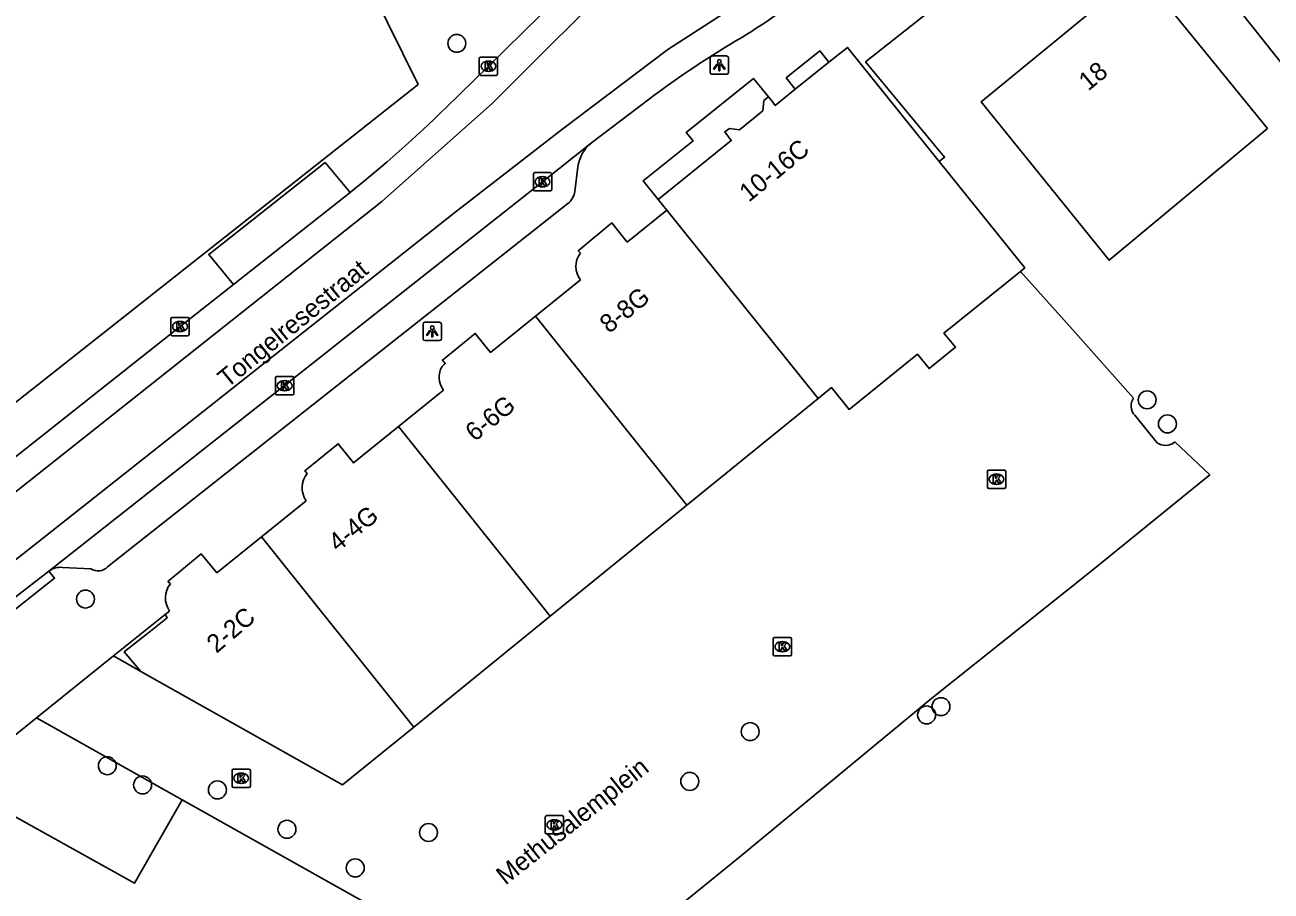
# Model space of a CAD drawing. Extents: x 161771 to 163125, y 382479 to 383177.
# Drawn here: x 161929.6 to 161997.6, y 382850.9 to 382898.2 of the extents above; entities that cross this region are included whole.
import ezdxf

# ---------------------------------------------------------------- set-up
doc = ezdxf.new("R2010")
doc.units = 0
for name, color, linetype in [('IMGEO_Boom', 7, 'Continuous'), ('IMGEO_Kolk', 7, 'Continuous'), ('IMGEO_Lichtpunt', 7, 'Continuous'), ('IMGEO_Openbare_ruimte_label', 7, 'Continuous'), ('IMGEO_Pand', 7, 'Continuous'), ('IMGEO_Pand_nummerreeks', 7, 'Continuous'), ('IMGEO_Rijbaan_lokaal_gesloten', 7, 'Continuous'), ('IMGEO_Rijbaan_lokaal_open', 7, 'Continuous'), ('IMGEO_Voetpad_gesloten', 7, 'Continuous'), ('IMGEO_Voetpad_open', 7, 'Continuous')]:
    doc.layers.add(name, color=color, linetype=linetype)

msp = doc.modelspace()

# ---------------------------------------------------------------- linework, layer by layer
at = {"layer": 'IMGEO_Boom'}
for centre in [(161953.171, 382897.169), (161990.86, 382877.71), (161991.967, 382876.398), (161932.898, 382866.837), (161979.605, 382860.965), (161978.819, 382860.511), (161969.187, 382859.603), (161934.089, 382857.74), (161936.016, 382856.692), (161965.889, 382856.883), (161940.101, 382856.42), (161943.897, 382854.272), (161951.627, 382854.094), (161947.625, 382852.162)]:
    msp.add_circle(centre, 0.489, dxfattribs=at)
at = {"layer": 'IMGEO_Kolk'}
for p, q in [((161954.397, 382895.494), (161954.397, 382896.346)), ((161954.472, 382896.42), (161955.324, 382896.42)), ((161954.885, 382896.2), (161954.91, 382896.2)), ((161955.398, 382896.346), (161955.398, 382895.494)), ((161955.324, 382895.42), (161954.472, 382895.42)), ((161954.908, 382895.64), (161954.883, 382895.64)), ((161957.35, 382889.188), (161957.35, 382890.04)), ((161957.425, 382890.114), (161958.277, 382890.114)), ((161957.838, 382889.894), (161957.863, 382889.894)), ((161958.351, 382890.04), (161958.351, 382889.188)), ((161958.277, 382889.114), (161957.425, 382889.114)), ((161957.861, 382889.334), (161957.836, 382889.334)), ((161937.633, 382882.213), (161938.485, 382882.213)), ((161937.558, 382881.287), (161937.558, 382882.139)), ((161938.046, 382881.993), (161938.071, 382881.993)), ((161938.559, 382882.139), (161938.559, 382881.287)), ((161938.485, 382881.213), (161937.633, 382881.213)), ((161938.069, 382881.433), (161938.044, 382881.433)), ((161943.272, 382878.058), (161943.272, 382878.91)), ((161943.347, 382878.984), (161944.199, 382878.984)), ((161944.273, 382878.91), (161944.273, 382878.058)), ((161943.783, 382878.204), (161943.758, 382878.204)), ((161943.76, 382878.764), (161943.785, 382878.764)), ((161944.199, 382877.984), (161943.347, 382877.984)), ((161982.137, 382872.95), (161982.137, 382873.802)), ((161982.212, 382873.876), (161983.064, 382873.876)), ((161982.625, 382873.656), (161982.65, 382873.656)), ((161983.138, 382873.802), (161983.138, 382872.95)), ((161983.064, 382872.876), (161982.212, 382872.876)), ((161982.648, 382873.096), (161982.623, 382873.096)), ((161970.445, 382863.815), (161970.445, 382864.667)), ((161970.52, 382864.741), (161971.372, 382864.741)), ((161971.446, 382864.667), (161971.446, 382863.815)), ((161970.956, 382863.961), (161970.931, 382863.961)), ((161970.933, 382864.521), (161970.958, 382864.521)), ((161971.372, 382863.741), (161970.52, 382863.741)), ((161940.898, 382856.63), (161940.898, 382857.482)), ((161940.973, 382857.556), (161941.825, 382857.556)), ((161941.386, 382857.336), (161941.411, 382857.336)), ((161941.899, 382857.482), (161941.899, 382856.63)), ((161941.825, 382856.556), (161940.973, 382856.556)), ((161941.409, 382856.776), (161941.384, 382856.776)), ((161958.074, 382855.015), (161958.926, 382855.015)), ((161957.999, 382854.089), (161957.999, 382854.941)), ((161958.487, 382854.795), (161958.512, 382854.795)), ((161959, 382854.941), (161959, 382854.089)), ((161958.926, 382854.015), (161958.074, 382854.015)), ((161958.51, 382854.235), (161958.485, 382854.235))]:
    msp.add_line(p, q, dxfattribs=at)
for points in [[(161954.397, 382895.494), (161954.397, 382896.346)], [(161954.472, 382896.42), (161955.324, 382896.42)], [(161954.718, 382896.12), (161954.841, 382896.12), (161954.841, 382895.969), (161954.971, 382896.12), (161955.135, 382896.12), (161954.989, 382895.969), (161955.142, 382895.72), (161954.99, 382895.72), (161954.905, 382895.884), (161954.841, 382895.817), (161954.841, 382895.72), (161954.718, 382895.72), (161954.718, 382896.12)], [(161955.398, 382896.346), (161955.398, 382895.494)], [(161955.324, 382895.42), (161954.472, 382895.42)], [(161957.35, 382889.188), (161957.35, 382890.04)], [(161957.425, 382890.114), (161958.277, 382890.114)], [(161957.671, 382889.814), (161957.794, 382889.814), (161957.794, 382889.663), (161957.924, 382889.814), (161958.088, 382889.814), (161957.942, 382889.663), (161958.095, 382889.414), (161957.943, 382889.414), (161957.858, 382889.578), (161957.794, 382889.511), (161957.794, 382889.414), (161957.671, 382889.414), (161957.671, 382889.814)], [(161958.351, 382890.04), (161958.351, 382889.188)], [(161958.277, 382889.114), (161957.425, 382889.114)], [(161937.633, 382882.213), (161938.485, 382882.213)], [(161937.558, 382881.287), (161937.558, 382882.139)], [(161937.879, 382881.913), (161938.002, 382881.913), (161938.002, 382881.762), (161938.132, 382881.913), (161938.296, 382881.913), (161938.15, 382881.762), (161938.303, 382881.513), (161938.151, 382881.513), (161938.066, 382881.677), (161938.002, 382881.61), (161938.002, 382881.513), (161937.879, 382881.513), (161937.879, 382881.913)], [(161938.559, 382882.139), (161938.559, 382881.287)], [(161938.485, 382881.213), (161937.633, 382881.213)], [(161943.272, 382878.058), (161943.272, 382878.91)], [(161943.347, 382878.984), (161944.199, 382878.984)], [(161944.273, 382878.91), (161944.273, 382878.058)], [(161943.593, 382878.684), (161943.716, 382878.684), (161943.716, 382878.533), (161943.846, 382878.684), (161944.01, 382878.684), (161943.864, 382878.533), (161944.017, 382878.284), (161943.865, 382878.284), (161943.78, 382878.448), (161943.716, 382878.381), (161943.716, 382878.284), (161943.593, 382878.284), (161943.593, 382878.684)], [(161944.199, 382877.984), (161943.347, 382877.984)], [(161982.137, 382872.95), (161982.137, 382873.802)], [(161982.212, 382873.876), (161983.064, 382873.876)], [(161982.458, 382873.576), (161982.581, 382873.576), (161982.581, 382873.425), (161982.711, 382873.576), (161982.875, 382873.576), (161982.729, 382873.425), (161982.882, 382873.176), (161982.73, 382873.176), (161982.645, 382873.34), (161982.581, 382873.273), (161982.581, 382873.176), (161982.458, 382873.176), (161982.458, 382873.576)], [(161983.138, 382873.802), (161983.138, 382872.95)], [(161983.064, 382872.876), (161982.212, 382872.876)], [(161970.445, 382863.815), (161970.445, 382864.667)], [(161970.52, 382864.741), (161971.372, 382864.741)], [(161971.446, 382864.667), (161971.446, 382863.815)], [(161970.766, 382864.441), (161970.889, 382864.441), (161970.889, 382864.29), (161971.019, 382864.441), (161971.183, 382864.441), (161971.037, 382864.29), (161971.19, 382864.041), (161971.038, 382864.041), (161970.953, 382864.205), (161970.889, 382864.138), (161970.889, 382864.041), (161970.766, 382864.041), (161970.766, 382864.441)], [(161971.372, 382863.741), (161970.52, 382863.741)], [(161940.898, 382856.63), (161940.898, 382857.482)], [(161940.973, 382857.556), (161941.825, 382857.556)], [(161941.219, 382857.256), (161941.342, 382857.256), (161941.342, 382857.105), (161941.472, 382857.256), (161941.636, 382857.256), (161941.49, 382857.105), (161941.643, 382856.856), (161941.491, 382856.856), (161941.406, 382857.02), (161941.342, 382856.953), (161941.342, 382856.856), (161941.219, 382856.856), (161941.219, 382857.256)], [(161941.899, 382857.482), (161941.899, 382856.63)], [(161941.825, 382856.556), (161940.973, 382856.556)], [(161958.074, 382855.015), (161958.926, 382855.015)], [(161957.999, 382854.089), (161957.999, 382854.941)], [(161958.32, 382854.715), (161958.443, 382854.715), (161958.443, 382854.564), (161958.573, 382854.715), (161958.737, 382854.715), (161958.591, 382854.564), (161958.744, 382854.315), (161958.592, 382854.315), (161958.507, 382854.479), (161958.443, 382854.412), (161958.443, 382854.315), (161958.32, 382854.315), (161958.32, 382854.715)], [(161959, 382854.941), (161959, 382854.089)], [(161958.926, 382854.015), (161958.074, 382854.015)]]:
    msp.add_lwpolyline(points, dxfattribs=at)
for centre, start, end in [((161954.474, 382896.344), 91.55205, 178.44795), ((161954.474, 382896.344), 91.55205, 178.44795), ((161955.322, 382896.344), 1.55205, 88.44795), ((161955.322, 382896.344), 1.55205, 88.44795), ((161954.474, 382895.496), 181.55205, 268.44795), ((161954.474, 382895.496), 181.55205, 268.44795), ((161955.322, 382895.496), 271.55205, 358.44795), ((161955.322, 382895.496), 271.55205, 358.44795), ((161957.427, 382890.038), 91.55205, 178.44795), ((161957.427, 382890.038), 91.55205, 178.44795), ((161958.275, 382890.038), 1.55205, 88.44795), ((161958.275, 382890.038), 1.55205, 88.44795), ((161957.427, 382889.19), 181.55205, 268.44795), ((161957.427, 382889.19), 181.55205, 268.44795), ((161958.275, 382889.19), 271.55205, 358.44795), ((161958.275, 382889.19), 271.55205, 358.44795), ((161937.635, 382882.137), 91.55205, 178.44795), ((161937.635, 382882.137), 91.55205, 178.44795), ((161938.483, 382882.137), 1.55205, 88.44795), ((161938.483, 382882.137), 1.55205, 88.44795), ((161937.635, 382881.289), 181.55205, 268.44795), ((161937.635, 382881.289), 181.55205, 268.44795), ((161938.483, 382881.289), 271.55205, 358.44795), ((161938.483, 382881.289), 271.55205, 358.44795), ((161943.349, 382878.908), 91.55205, 178.44795), ((161943.349, 382878.908), 91.55205, 178.44795), ((161944.197, 382878.908), 1.55205, 88.44795), ((161944.197, 382878.908), 1.55205, 88.44795), ((161943.349, 382878.06), 181.55205, 268.44795), ((161943.349, 382878.06), 181.55205, 268.44795), ((161944.197, 382878.06), 271.55205, 358.44795), ((161944.197, 382878.06), 271.55205, 358.44795), ((161982.214, 382873.8), 91.55205, 178.44795), ((161982.214, 382873.8), 91.55205, 178.44795), ((161983.062, 382873.8), 1.55205, 88.44795), ((161983.062, 382873.8), 1.55205, 88.44795), ((161982.214, 382872.952), 181.55205, 268.44795), ((161982.214, 382872.952), 181.55205, 268.44795), ((161983.062, 382872.952), 271.55205, 358.44795), ((161983.062, 382872.952), 271.55205, 358.44795), ((161970.522, 382864.665), 91.55205, 178.44795), ((161970.522, 382864.665), 91.55205, 178.44795), ((161971.37, 382864.665), 1.55205, 88.44795), ((161971.37, 382864.665), 1.55205, 88.44795), ((161970.522, 382863.817), 181.55205, 268.44795), ((161970.522, 382863.817), 181.55205, 268.44795), ((161971.37, 382863.817), 271.55205, 358.44795), ((161971.37, 382863.817), 271.55205, 358.44795), ((161940.975, 382857.48), 91.55205, 178.44795), ((161940.975, 382857.48), 91.55205, 178.44795), ((161941.823, 382857.48), 1.55205, 88.44795), ((161941.823, 382857.48), 1.55205, 88.44795), ((161940.975, 382856.632), 181.55205, 268.44795), ((161940.975, 382856.632), 181.55205, 268.44795), ((161941.823, 382856.632), 271.55205, 358.44795), ((161941.823, 382856.632), 271.55205, 358.44795), ((161958.076, 382854.939), 91.55205, 178.44795), ((161958.076, 382854.939), 91.55205, 178.44795), ((161958.924, 382854.939), 1.55205, 88.44795), ((161958.924, 382854.939), 1.55205, 88.44795), ((161958.076, 382854.091), 181.55205, 268.44795), ((161958.076, 382854.091), 181.55205, 268.44795), ((161958.924, 382854.091), 271.55205, 358.44795), ((161958.924, 382854.091), 271.55205, 358.44795)]:
    msp.add_arc(centre, 0.0765, start, end, dxfattribs=at)
for centre, major_axis, ratio, start_param, end_param in [((161954.884, 382895.92), (-0.387, 0.002), 0.722429, 4.712389, 7.853982), ((161954.909, 382895.92), (-0.39, 0.002), 0.717154, 1.570796, 4.712389), ((161957.837, 382889.614), (-0.387, 0.002), 0.722429, 4.712389, 7.853982), ((161957.862, 382889.614), (-0.39, 0.002), 0.717154, 1.570796, 4.712389), ((161938.045, 382881.713), (-0.387, 0.002), 0.722429, 4.712389, 7.853982), ((161938.07, 382881.713), (-0.39, 0.002), 0.717154, 1.570796, 4.712389), ((161943.759, 382878.484), (-0.387, 0.002), 0.722429, 4.712389, 7.853982), ((161943.784, 382878.484), (-0.39, 0.002), 0.717154, 1.570796, 4.712389), ((161982.624, 382873.376), (-0.387, 0.002), 0.722429, 4.712389, 7.853982), ((161982.649, 382873.376), (-0.39, 0.002), 0.717154, 1.570796, 4.712389), ((161970.932, 382864.241), (-0.387, 0.002), 0.722429, 4.712389, 7.853982), ((161970.957, 382864.241), (-0.39, 0.002), 0.717154, 1.570796, 4.712389), ((161941.385, 382857.056), (-0.387, 0.002), 0.722429, 4.712389, 7.853982), ((161941.41, 382857.056), (-0.39, 0.002), 0.717154, 1.570796, 4.712389), ((161958.486, 382854.515), (-0.387, 0.002), 0.722429, 4.712389, 7.853982), ((161958.511, 382854.515), (-0.39, 0.002), 0.717154, 1.570796, 4.712389)]:
    msp.add_ellipse(centre, major_axis=major_axis, ratio=ratio, start_param=start_param, end_param=end_param, dxfattribs=at)
at = {"layer": 'IMGEO_Lichtpunt'}
for p, q in [((161967.004, 382896.384), (161967.004, 382895.577)), ((161967.004, 382896.384), (161967.004, 382895.577)), ((161967.906, 382896.479), (161967.098, 382896.479)), ((161967.906, 382896.479), (161967.098, 382896.479)), ((161968, 382895.577), (161968, 382896.384)), ((161968, 382895.577), (161968, 382896.384)), ((161967.098, 382895.483), (161967.906, 382895.483)), ((161967.098, 382895.483), (161967.906, 382895.483)), ((161951.33, 382881.849), (161951.33, 382881.042)), ((161951.33, 382881.849), (161951.33, 382881.042)), ((161952.232, 382881.944), (161951.424, 382881.944)), ((161952.232, 382881.944), (161951.424, 382881.944)), ((161952.326, 382881.042), (161952.326, 382881.849)), ((161952.326, 382881.042), (161952.326, 382881.849)), ((161951.424, 382880.948), (161952.232, 382880.948)), ((161951.424, 382880.948), (161952.232, 382880.948))]:
    msp.add_line(p, q, dxfattribs=at)
for points in [[(161967.378, 382896.048), (161967.417, 382896.02), (161967.229, 382895.758), (161967.191, 382895.785), (161967.378, 382896.048)], [(161967.48, 382896), (161967.527, 382896), (161967.527, 382895.678), (161967.48, 382895.678), (161967.48, 382896)], [(161967.59, 382896.02), (161967.628, 382896.047), (161967.815, 382895.785), (161967.776, 382895.757), (161967.59, 382896.02)], [(161951.704, 382881.513), (161951.743, 382881.485), (161951.555, 382881.223), (161951.517, 382881.25), (161951.704, 382881.513)], [(161951.806, 382881.465), (161951.853, 382881.465), (161951.853, 382881.143), (161951.806, 382881.143), (161951.806, 382881.465)], [(161951.916, 382881.485), (161951.954, 382881.512), (161952.141, 382881.25), (161952.102, 382881.222), (161951.916, 382881.485)]]:
    msp.add_lwpolyline(points, dxfattribs=at)
for centre in [(161967.503, 382896.182), (161951.829, 382881.647)]:
    msp.add_circle(centre, 0.0994, dxfattribs=at)
for centre, start, end in [((161967.098, 382896.384), 90, 180), ((161967.098, 382896.384), 90, 180), ((161967.906, 382896.384), 0, 90), ((161967.906, 382896.384), 0, 90), ((161967.098, 382895.577), 180, 270), ((161967.098, 382895.577), 180, 270), ((161967.906, 382895.577), 270, 0), ((161967.906, 382895.577), 270, 360), ((161951.424, 382881.849), 90, 180), ((161951.424, 382881.849), 90, 180), ((161952.232, 382881.849), 0, 90), ((161952.232, 382881.849), 0, 90), ((161951.424, 382881.042), 180, 270), ((161951.424, 382881.042), 180, 270), ((161952.232, 382881.042), 270, 0), ((161952.232, 382881.042), 270, 360)]:
    msp.add_arc(centre, 0.0946, start, end, dxfattribs=at)
at = {"layer": 'IMGEO_Pand'}
for points in [[(162003.36, 382899.669), (162009.2, 382892.57), (162011.04, 382890.272), (162008.429, 382888.187), (162006.063, 382891.151), (162000.886, 382897.635), (162000, 382896.94), (161998.47, 382895.741), (161992.817, 382902.882), (161997.631, 382906.694)], [(161997.422, 382892.528), (161988.783, 382885.329), (161981.791, 382893.968), (161990.46, 382901.099), (161997.422, 382892.528)], [(161973.486, 382896.136), (161974.493, 382896.946), (161979.511, 382890.714)], [(161973.486, 382896.136), (161971.652, 382894.662)], [(161970.184, 382894.247), (161970.363, 382894.028), (161970.56, 382893.783), (161971.652, 382894.662)], [(161970.184, 382894.247), (161969.934, 382894.044), (161969.885, 382893.487), (161968.607, 382892.455), (161968.052, 382892.529), (161967.797, 382892.34), (161968.153, 382891.858), (161964.172, 382888.655)], [(161979.511, 382890.714), (161984.181, 382884.915), (161983.942, 382884.722)], [(161964.644, 382888.061), (161964.172, 382888.655)], [(161959.921, 382885.716), (161959.802, 382885.85), (161961.638, 382887.364), (161962.479, 382886.318), (161964.644, 382888.061)], [(161964.644, 382888.061), (161972.904, 382877.793)], [(161957.469, 382882.28), (161959.925, 382884.258)], [(161972.904, 382877.793), (161973.626, 382878.379), (161974.585, 382877.188), (161978.324, 382880.198), (161978.951, 382879.419), (161980.392, 382880.579), (161979.765, 382881.358), (161983.942, 382884.722)], [(161952.363, 382879.535), (161952.536, 382879.692), (161952.383, 382879.881), (161954.178, 382881.333), (161955.013, 382880.302), (161957.469, 382882.28)], [(161965.723, 382871.957), (161957.469, 382882.28)], [(161949.981, 382876.255), (161952.439, 382878.242)], [(161972.904, 382877.793), (161965.723, 382871.957)], [(161944.997, 382873.687), (161944.875, 382873.839), (161946.7, 382875.316), (161947.523, 382874.268), (161949.981, 382876.255)], [(161958.264, 382865.896), (161949.981, 382876.255)], [(161942.513, 382870.237), (161944.949, 382872.202)], [(161965.723, 382871.957), (161958.264, 382865.896)], [(161937.532, 382867.669), (161937.396, 382867.801), (161939.209, 382869.301), (161940.077, 382868.273), (161942.513, 382870.237)], [(161950.82, 382859.847), (161942.513, 382870.237)], [(161935.925, 382862.875), (161935.018, 382863.95), (161936.542, 382865.165), (161937.361, 382865.818), (161937.25, 382865.994)], [(161937.25, 382865.994), (161937.488, 382866.185)], [(161950.82, 382859.847), (161958.264, 382865.896)], [(161935.925, 382862.875), (161946.938, 382856.692), (161950.82, 382859.847)], [(161938.172, 382855.87), (161935.571, 382851.327), (161925.788, 382856.766)], [(161958.508, 382844.465), (161938.172, 382855.87)]]:
    msp.add_lwpolyline(points, dxfattribs=at)
for centre, radius, start, end in [((161960.842, 382884.99), 1.173, 141.7381, 218.57628), ((161953.4, 382878.947), 1.192, 150.44307, 216.28466), ((161945.96, 382872.913), 1.236, 141.20714, 215.09018), ((161938.516, 382866.897), 1.251, 141.8967, 214.7067)]:
    msp.add_arc(centre, radius, start, end, dxfattribs=at)
at = {"layer": 'IMGEO_Rijbaan_lokaal_gesloten'}
for points in [[(162164.197, 383062.015), (162160.98, 383057.918), (162135.752, 383036.849), (162098.092, 383005.831), (162064.893, 382976.459), (162028.312, 382947.355), (161996.833, 382921.662), (161989.309, 382915.625), (161975.267, 382904.355), (161969.513, 382899.968), (161964.685, 382896.828), (161958.891, 382892.441), (161953.057, 382887.933), (161929.84, 382869.578), (161924.324, 382865.246), (161911.803, 382855.192)], [(161971.782, 382910.311), (161968.91, 382907.575), (161962.673, 382901.457), (161955.109, 382893.89), (161949.073, 382888.536), (161927.185, 382871.189), (161922.252, 382867.375), (161908.45, 382856.623)], [(161952.577, 382893.655), (161954.9, 382895.919), (161961.466, 382902.382)], [(161960.518, 382891.736), (161963.693, 382894.145)], [(161930.903, 382868.365), (161943.772, 382878.485), (161957.85, 382889.615), (161960.518, 382891.736)], [(161947.342, 382889.033), (161940.977, 382884.015)], [(161927.91, 382873.689), (161938.06, 382881.713), (161940.977, 382884.015)], [(161924.544, 382863.419), (161926.098, 382864.645), (161930.903, 382868.365)]]:
    msp.add_lwpolyline(points, dxfattribs=at)
for centre, radius, start, end in [((161942.665, 382939.426), 49.376, 301.86178, 307.64349), ((161994.803, 382852.771), 51.765, 120.24508, 126.94054), ((161905.336, 382941.886), 67.512, 308.47676, 314.40604)]:
    msp.add_arc(centre, radius, start, end, dxfattribs=at)
at = {"layer": 'IMGEO_Rijbaan_lokaal_open'}
for points in [[(161983.942, 382884.722), (161986.79, 382881.558), (161990.118, 382877.81)], [(161990.182, 382876.868), (161991.382, 382875.388)], [(161992.377, 382875.411), (161994.282, 382873.624), (161987.798, 382868.366), (161979.104, 382861.42), (161968.728, 382852.865), (161960.405, 382846.092)], [(161930.217, 382860.359), (161934.42, 382863.739)], [(161934.42, 382863.739), (161935.925, 382862.875)], [(161930.217, 382860.359), (161938.172, 382855.87)]]:
    msp.add_lwpolyline(points, dxfattribs=at)
for centre, radius, start, end in [((161990.744, 382877.379), 0.76, 145.49306, 222.28041), ((161991.865, 382876.021), 0.797, 232.66493, 309.98345)]:
    msp.add_arc(centre, radius, start, end, dxfattribs=at)
at = {"layer": 'IMGEO_Voetpad_gesloten'}
msp.add_lwpolyline([(161964.172, 382888.655), (161963.353, 382889.667), (161966.069, 382891.843), (161965.699, 382892.303), (161969.362, 382895.252), (161970.184, 382894.247)], dxfattribs=at)
at = {"layer": 'IMGEO_Voetpad_open'}
for points in [[(161909.943, 382862.484), (161951.054, 382894.925), (161948.535, 382900.058), (161975.504, 382921.534)], [(161979.511, 382890.714), (161979.8, 382890.95), (161975.484, 382896.157), (161981.672, 382901.058), (161985.611, 382904.19)], [(161971.652, 382894.662), (161971.152, 382895.285), (161972.987, 382896.759), (161973.486, 382896.136)], [(161940.977, 382884.015), (161939.632, 382885.646), (161945.975, 382890.663), (161947.342, 382889.033)], [(161959.773, 382890.423), (161959.623, 382889.091)], [(161959.23, 382888.42), (161934.101, 382868.596)], [(161930.903, 382868.365), (161931.212, 382867.973), (161924.948, 382863.033), (161924.544, 382863.419)], [(161933.186, 382868.485), (161931.638, 382868.566)], [(161934.42, 382863.739), (161937.25, 382865.994)], [(161925.788, 382856.766), (161930.217, 382860.359)]]:
    msp.add_lwpolyline(points, dxfattribs=at)
for centre, radius, start, end in [((161961.832, 382890.122), 2.081, 129.16304, 171.69556), ((161958.508, 382889.294), 1.133, 309.57978, 349.70581), ((161931.539, 382867.485), 1.086, 84.75689, 125.83248), ((161933.576, 382869.095), 0.724, 237.37549, 316.45818)]:
    msp.add_arc(centre, radius, start, end, dxfattribs=at)

# ---------------------------------------------------------------- texts
at = {"layer": 'IMGEO_Openbare_ruimte_label'}
for s, rotation, p in [('Tongelresestraat', 39.11609, (161940.634, 382878.328)), ('Methusalemplein', 38.46295, (161955.824, 382851.191))]:
    msp.add_text(s, height=1, rotation=rotation, dxfattribs=at).set_placement(p)
at = {"layer": 'IMGEO_Pand_nummerreeks'}
for s, rotation, p in [('18', 39.44024, (161987.644, 382894.535)), ('10-16C', 39.34449, (161969.11, 382888.466)), ('8-8G', 38.86265, (161961.483, 382881.302)), ('6-6G', 38.82088, (161954.146, 382875.396)), ('4-4G', 38.86087, (161946.67, 382869.375)), ('2-2C', 40.34769, (161940.048, 382863.84))]:
    msp.add_text(s, height=1, rotation=rotation, dxfattribs=at).set_placement(p)

doc.saveas('drawing.dxf')
